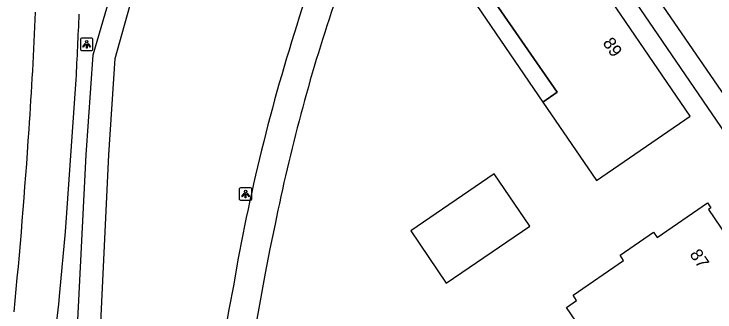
# Model space of a CAD drawing. Extents: x 155275 to 156263, y 382654 to 383635.
# Drawn here: x 155396.5 to 155452.4, y 383343.8 to 383367.5 of the extents above; entities that cross this region are included whole.
import ezdxf

# ---------------------------------------------------------------- set-up
doc = ezdxf.new("R2010")
doc.units = 0
for name, color, linetype in [('IMGEO_Fietspad_gesloten', 7, 'Continuous'), ('IMGEO_Lichtpunt', 7, 'Continuous'), ('IMGEO_Pand', 7, 'Continuous'), ('IMGEO_Pand_nummerreeks', 7, 'Continuous'), ('IMGEO_Pand_overbouw', 7, 'Continuous'), ('IMGEO_Voetpad_halfverhard', 7, 'Continuous'), ('IMGEO_Voetpad_open', 7, 'Continuous')]:
    doc.layers.add(name, color=color, linetype=linetype)

msp = doc.modelspace()

# ---------------------------------------------------------------- linework, layer by layer
at = {"layer": 'IMGEO_Fietspad_gesloten'}
msp.add_lwpolyline([(155400.181, 383345.309), (155400.632, 383350.147), (155401.478, 383362.241)], dxfattribs=at)
for centre, radius, start, end in [((155044.944, 383382.779), 353.631, 356.02607, 357.5387), ((155002.197, 383383.312), 399.837, 356.97916, 357.72698), ((154969.429, 383386.252), 429.209, 354.31908, 356.26217), ((155099.501, 383375.803), 302.222, 351.41739, 354.20901)]:
    msp.add_arc(centre, radius, start, end, dxfattribs=at)
at = {"layer": 'IMGEO_Lichtpunt'}
for p, q in [((155401.82, 383365.453), (155401.82, 383364.646)), ((155401.82, 383365.453), (155401.82, 383364.646)), ((155402.722, 383365.548), (155401.914, 383365.548)), ((155402.722, 383365.548), (155401.914, 383365.548)), ((155402.816, 383364.646), (155402.816, 383365.453)), ((155402.816, 383364.646), (155402.816, 383365.453)), ((155401.914, 383364.552), (155402.722, 383364.552)), ((155401.914, 383364.552), (155402.722, 383364.552)), ((155414.475, 383353.548), (155414.475, 383352.741)), ((155414.475, 383353.548), (155414.475, 383352.741)), ((155415.377, 383353.643), (155414.569, 383353.643)), ((155415.377, 383353.643), (155414.569, 383353.643)), ((155415.471, 383352.741), (155415.471, 383353.548)), ((155415.471, 383352.741), (155415.471, 383353.548)), ((155414.569, 383352.647), (155415.377, 383352.647)), ((155414.569, 383352.647), (155415.377, 383352.647))]:
    msp.add_line(p, q, dxfattribs=at)
for points in [[(155402.194, 383365.117), (155402.233, 383365.089), (155402.045, 383364.827), (155402.007, 383364.854), (155402.194, 383365.117)], [(155402.296, 383365.069), (155402.343, 383365.069), (155402.343, 383364.747), (155402.296, 383364.747), (155402.296, 383365.069)], [(155402.406, 383365.089), (155402.444, 383365.116), (155402.631, 383364.854), (155402.592, 383364.826), (155402.406, 383365.089)], [(155414.849, 383353.212), (155414.888, 383353.184), (155414.7, 383352.922), (155414.662, 383352.949), (155414.849, 383353.212)], [(155414.951, 383353.164), (155414.998, 383353.164), (155414.998, 383352.842), (155414.951, 383352.842), (155414.951, 383353.164)], [(155415.061, 383353.184), (155415.099, 383353.211), (155415.286, 383352.949), (155415.247, 383352.921), (155415.061, 383353.184)]]:
    msp.add_lwpolyline(points, dxfattribs=at)
for centre in [(155402.319, 383365.251), (155414.974, 383353.346)]:
    msp.add_circle(centre, 0.0994, dxfattribs=at)
for centre, start, end in [((155401.914, 383365.453), 90, 180), ((155401.914, 383365.453), 90, 180), ((155402.722, 383365.453), 0, 90), ((155402.722, 383365.453), 0, 90), ((155401.914, 383364.646), 180, 270), ((155401.914, 383364.646), 180, 270), ((155402.722, 383364.646), 270, 0), ((155402.722, 383364.646), 270, 360), ((155414.569, 383353.548), 90, 180), ((155414.569, 383353.548), 90, 180), ((155415.377, 383353.548), 0, 90), ((155415.377, 383353.548), 0, 90), ((155414.569, 383352.741), 180, 270), ((155414.569, 383352.741), 180, 270), ((155415.377, 383352.741), 270, 0), ((155415.377, 383352.741), 270, 360)]:
    msp.add_arc(centre, 0.0946, start, end, dxfattribs=at)
at = {"layer": 'IMGEO_Pand'}
for points in [[(155441.965, 383371.662), (155441.026, 383371.019), (155437.533, 383376.149), (155435.556, 383374.789), (155435.329, 383375.121), (155433.754, 383374.042), (155433.983, 383373.706), (155432.072, 383372.391), (155439.785, 383361.232), (155438.661, 383360.456), (155442.934, 383354.23), (155450.387, 383359.332), (155441.965, 383371.662)], [(155437.607, 383350.584), (155434.762, 383354.749), (155428.13, 383350.217), (155430.962, 383346.061), (155437.607, 383350.584)], [(155440.523, 383344.13), (155441.34, 383344.675), (155441.067, 383345.1), (155445.065, 383347.851), (155444.806, 383348.276), (155447.463, 383350.102), (155447.754, 383349.697), (155451.766, 383352.44), (155452.035, 383352.043), (155451.835, 383351.909), (155455.223, 383346.955), (155455.421, 383347.09), (155455.698, 383346.686), (155454.929, 383346.157), (155457.104, 383343.005), (155447.203, 383336.173), (155445.018, 383339.34), (155444.742, 383339.74), (155443.903, 383339.191), (155440.523, 383344.13)]]:
    msp.add_lwpolyline(points, dxfattribs=at)
at = {"layer": 'IMGEO_Pand_overbouw'}
msp.add_lwpolyline([(155430.775, 383372.001), (155438.661, 383360.456), (155439.785, 383361.232), (155432.072, 383372.391), (155433.983, 383373.706), (155433.754, 383374.042)], close=True, dxfattribs=at)
at = {"layer": 'IMGEO_Voetpad_halfverhard'}
for points in [[(155398.659, 383298.198), (155399.208, 383302.024), (155399.56, 383318.209), (155403.231, 383338.435), (155404.07, 383356.266), (155404.577, 383363.907), (155407.47, 383374.268), (155408.408, 383380.489)], [(155396.791, 383298.371), (155397.298, 383302.221), (155397.821, 383318.436), (155401.379, 383338.391), (155402.287, 383356.252), (155402.844, 383364.202), (155405.833, 383374.47), (155406.243, 383375.977)]]:
    msp.add_lwpolyline(points, dxfattribs=at)
at = {"layer": 'IMGEO_Voetpad_open'}
for points in [[(155438.331, 383399.931), (155462.212, 383364.757), (155454.299, 383359.262), (155432.477, 383390.964)], [(155476.546, 383323.803), (155475.264, 383325.741), (155453.901, 383356.913), (155432.169, 383388.701), (155431.582, 383389.599)], [(155417.323, 383350.75), (155416.901, 383348.781), (155416.529, 383346.862), (155415.01, 383338.5)], [(155414.358, 383347.906), (155414.03, 383345.962), (155413.64, 383343.952), (155412.764, 383338.903)]]:
    msp.add_lwpolyline(points, dxfattribs=at)
for centre, radius, start, end in [((155568.952, 383318.997), 157.273, 161.39413, 169.40799), ((155558.181, 383322.336), 143.695, 161.42397, 168.59532)]:
    msp.add_arc(centre, radius, start, end, dxfattribs=at)

# ---------------------------------------------------------------- texts
at = {"layer": 'IMGEO_Pand_nummerreeks'}
for s, rotation, p in [('89', 304.3372, (155443.375, 383365.165)), ('87', 304.3658, (155450.302, 383348.341))]:
    msp.add_text(s, height=1, rotation=rotation, dxfattribs=at).set_placement(p)

doc.saveas('drawing.dxf')
